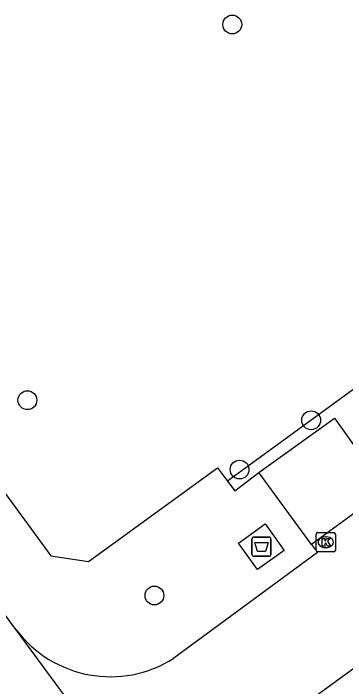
# Model space of a CAD drawing. Extents: x 159040 to 160094, y 381214 to 382518.
# Drawn here: x 159744.84 to 159762.13, y 382123.51 to 382158.51 of the extents above; entities that cross this region are included whole.
import ezdxf

# ---------------------------------------------------------------- set-up
doc = ezdxf.new("R2010")
doc.units = 0
for name, color, linetype in [('IMGEO_Afval_apart_plaats', 7, 'Continuous'), ('IMGEO_Boom', 7, 'Continuous'), ('IMGEO_Haag', 7, 'Continuous'), ('IMGEO_Kolk', 7, 'Continuous'), ('IMGEO_Parkeervlak_open', 7, 'Continuous'), ('IMGEO_Rijbaan_lokaal_open', 7, 'Continuous'), ('IMGEO_Voetpad_gesloten', 7, 'Continuous'), ('IMGEO_Voetpad_open', 7, 'Continuous')]:
    doc.layers.add(name, color=color, linetype=linetype)

msp = doc.modelspace()

# ---------------------------------------------------------------- linework, layer by layer
at = {"layer": 'IMGEO_Afval_apart_plaats'}
for p, q in [((159757.258, 382130.385), (159757.258, 382131.185)), ((159757.258, 382131.185), (159757.258, 382130.385)), ((159757.358, 382131.285), (159758.148, 382131.285)), ((159758.148, 382131.285), (159757.358, 382131.285)), ((159758.248, 382131.185), (159758.248, 382130.385)), ((159758.248, 382130.385), (159758.248, 382131.185)), ((159758.148, 382130.285), (159757.358, 382130.285)), ((159757.358, 382130.285), (159758.148, 382130.285))]:
    msp.add_line(p, q, dxfattribs=at)
msp.add_lwpolyline([(159757.401, 382130.999), (159758.105, 382130.999), (159757.956, 382130.529), (159757.55, 382130.529), (159757.401, 382130.999)], dxfattribs=at)
for centre, start, end in [((159757.358, 382131.185), 90, 180), ((159757.358, 382131.185), 90, 180), ((159758.148, 382131.185), 0, 90), ((159758.148, 382131.185), 360, 90), ((159757.358, 382130.385), 180, 270), ((159757.358, 382130.385), 180, 270), ((159758.148, 382130.385), 270, 0), ((159758.148, 382130.385), 270, 0)]:
    msp.add_arc(centre, 0.1, start, end, dxfattribs=at)
at = {"layer": 'IMGEO_Boom'}
for centre in [(159756.234, 382157.941), (159745.565, 382138.403), (159760.342, 382137.36), (159756.614, 382134.796), (159752.178, 382128.249)]:
    msp.add_circle(centre, 0.489, dxfattribs=at)
at = {"layer": 'IMGEO_Haag'}
msp.add_lwpolyline([(159789.105, 382158.307), (159757.13, 382135.021), (159755.99, 382134.191)], dxfattribs=at)
at = {"layer": 'IMGEO_Kolk'}
for p, q in [((159760.6, 382130.59), (159760.6, 382131.442)), ((159760.675, 382131.516), (159761.527, 382131.516)), ((159761.601, 382131.442), (159761.601, 382130.59)), ((159761.088, 382131.296), (159761.113, 382131.296)), ((159761.111, 382130.736), (159761.086, 382130.736)), ((159761.527, 382130.516), (159760.675, 382130.516))]:
    msp.add_line(p, q, dxfattribs=at)
for points in [[(159760.6, 382130.59), (159760.6, 382131.442)], [(159760.675, 382131.516), (159761.527, 382131.516)], [(159761.601, 382131.442), (159761.601, 382130.59)], [(159760.921, 382131.216), (159761.044, 382131.216), (159761.044, 382131.065), (159761.174, 382131.216), (159761.338, 382131.216), (159761.192, 382131.065), (159761.345, 382130.816), (159761.193, 382130.816), (159761.108, 382130.98), (159761.044, 382130.913), (159761.044, 382130.816), (159760.921, 382130.816), (159760.921, 382131.216)], [(159761.527, 382130.516), (159760.675, 382130.516)]]:
    msp.add_lwpolyline(points, dxfattribs=at)
for centre, start, end in [((159760.677, 382131.44), 91.552, 178.448), ((159760.677, 382131.44), 91.552, 178.448), ((159761.525, 382131.44), 1.552, 88.448), ((159761.525, 382131.44), 1.552, 88.448), ((159760.677, 382130.592), 181.552, 268.448), ((159760.677, 382130.592), 181.552, 268.448), ((159761.525, 382130.592), 271.552, 358.448), ((159761.525, 382130.592), 271.552, 358.448)]:
    msp.add_arc(centre, 0.0765, start, end, dxfattribs=at)
for centre, major_axis, ratio, start_param, end_param in [((159761.087, 382131.016), (-0.387, 0.002), 0.722429, 4.712389, 7.853982), ((159761.112, 382131.016), (-0.39, 0.002), 0.717154, 1.570796, 4.712389)]:
    msp.add_ellipse(centre, major_axis=major_axis, ratio=ratio, start_param=start_param, end_param=end_param, dxfattribs=at)
at = {"layer": 'IMGEO_Parkeervlak_open'}
msp.add_lwpolyline([(159757.616, 382134.637), (159761.551, 382137.471), (159764.233, 382133.731)], dxfattribs=at)
at = {"layer": 'IMGEO_Rijbaan_lokaal_open'}
for points in [[(159838.038, 382179.664), (159817.865, 382164.804), (159815.425, 382163.03), (159811.204, 382159.96), (159806.804, 382156.761), (159801.44, 382152.862), (159796.855, 382149.469), (159793.026, 382146.712), (159785.799, 382141.378), (159781.804, 382138.509), (159777.161, 382135.077), (159771.802, 382131.204), (159767.129, 382127.786), (159763.212, 382124.921), (159756.822, 382120.267)], [(159744.969, 382126.486), (159715.372, 382166.794)], [(159764.233, 382133.731), (159760.349, 382130.907)], [(159760.349, 382130.907), (159760.662, 382130.48), (159753.194, 382124.982)], [(159744.969, 382126.486), (159744.965, 382126.468), (159755.605, 382112.017)]]:
    msp.add_lwpolyline(points, dxfattribs=at)
msp.add_arc((159749.895, 382130.185), 6.16, 216.9009, 302.3742, dxfattribs=at)
at = {"layer": 'IMGEO_Voetpad_gesloten'}
msp.add_lwpolyline([(159757.952, 382131.972), (159758.942, 382130.596), (159757.554, 382129.598), (159756.564, 382130.974), (159757.952, 382131.972)], dxfattribs=at)
at = {"layer": 'IMGEO_Voetpad_open'}
for points in [[(159728.816, 382154.821), (159746.781, 382130.304), (159748.753, 382130.014), (159755.465, 382134.892), (159755.99, 382134.191)], [(159755.99, 382134.191), (159756.36, 382133.696), (159757.616, 382134.637)], [(159760.349, 382130.907), (159757.616, 382134.637)]]:
    msp.add_lwpolyline(points, dxfattribs=at)

doc.saveas('drawing.dxf')
